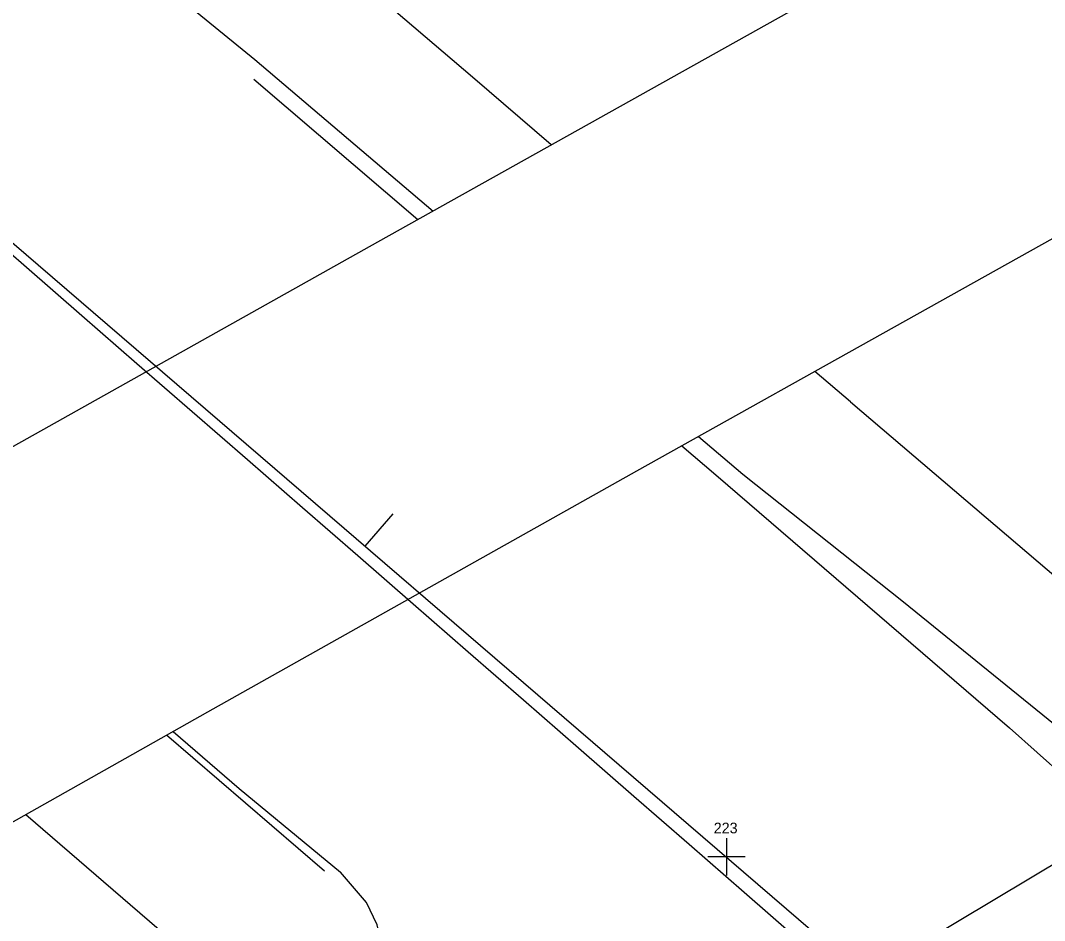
# Model space of a CAD drawing. Extents: x 2076109 to 2080761, y 592812 to 596750.
# Drawn here: x 2077285.2 to 2077381.1, y 595738.3 to 595822.6 of the extents above; entities that cross this region are included whole.
import ezdxf

# ---------------------------------------------------------------- set-up
doc = ezdxf.new("R2010")
doc.units = 0
for name, color, linetype in [('Default', 7, 'Continuous'), ('RD_EX_Bridge', 7, 'Continuous'), ('RD_EX_GuardRail', 7, 'Continuous'), ('RD_EX_Misc', 7, 'Continuous'), ('RD_EX_Road', 7, 'Continuous'), ('RD_EX_UT', 7, 'Continuous'), ('RD_HC_Cl', 7, 'Continuous'), ('RD_HC_Data_Tic', 7, 'Continuous')]:
    doc.layers.add(name, color=color, linetype=linetype)

msp = doc.modelspace()

# ---------------------------------------------------------------- linework, layer by layer
at = {"layer": 'Default'}
for p, q in [((2077351.317, 595746.036), (2077351.317, 595742.536)), ((2077351.317, 595746.036), (2077351.317, 595742.536)), ((2077353.067, 595744.286), (2077349.567, 595744.286)), ((2077353.067, 595744.286), (2077349.567, 595744.286))]:
    msp.add_line(p, q, dxfattribs=at)
msp.add_arc((2035586.697, 547847.965), 63546.515, 48.5011873, 49.29231256, dxfattribs=at)
msp.add_arc((2035586.697, 547847.965), 63546.515, 48.5011873, 49.29231256, dxfattribs=at)
at = {"layer": 'RD_EX_Bridge'}
msp.add_lwpolyline([(2077182.691, 595725.558), (2077226.255, 595749.947), (2077278.629, 595779.435), (2077318.688, 595801.87), (2077370.979, 595831.152), (2077414.589, 595855.594), (2077438.976, 595834.259), (2077395.397, 595809.745), (2077342.887, 595780.396), (2077302.728, 595757.837), (2077250.382, 595728.313), (2077206.947, 595704.058)], close=True, dxfattribs=at)
msp.add_lwpolyline([(2077182.691, 595725.558), (2077226.255, 595749.947), (2077278.629, 595779.435), (2077318.688, 595801.87), (2077370.979, 595831.152), (2077414.589, 595855.594), (2077438.976, 595834.259), (2077395.397, 595809.745), (2077342.887, 595780.396), (2077302.728, 595757.837), (2077250.382, 595728.313), (2077206.947, 595704.058)], close=True, dxfattribs=at)
at = {"layer": 'RD_EX_GuardRail'}
for points in [[(2077307.084, 595817.103), (2077322.422, 595803.961)], [(2077307.084, 595817.103), (2077322.422, 595803.961)], [(2077347.144, 595782.775), (2077350.318, 595780.056), (2077377.829, 595756.36), (2077395.952, 595740.196), (2077417.492, 595720.818)], [(2077347.144, 595782.775), (2077350.318, 595780.056), (2077377.829, 595756.36), (2077395.952, 595740.196), (2077417.492, 595720.818)], [(2077313.695, 595742.942), (2077298.895, 595755.675)], [(2077313.695, 595742.942), (2077298.895, 595755.675)]]:
    msp.add_lwpolyline(points, dxfattribs=at)
at = {"layer": 'RD_EX_Misc'}
for points in [[(2077334.925, 595810.962), (2077327.547, 595817.304), (2077300.531, 595840.367), (2077267.756, 595868.372), (2077240.066, 595892.053), (2077211.409, 595916.603), (2077178.431, 595944.966), (2077142.263, 595976.086), (2077108.469, 596005.28), (2077069.235, 596038.869), (2077039.155, 596064.675), (2077006.349, 596092.753), (2076967.206, 596126.449), (2076935.593, 596153.651), (2076905.142, 596179.726), (2076872.007, 596208.175), (2076841.3, 596234.653), (2076810.183, 596261.571), (2076792.251, 596277.094)], [(2077334.925, 595810.962), (2077327.547, 595817.304), (2077300.531, 595840.367), (2077267.756, 595868.372), (2077240.066, 595892.053), (2077211.409, 595916.603), (2077178.431, 595944.966), (2077142.263, 595976.086), (2077108.469, 596005.28), (2077069.235, 596038.869), (2077039.155, 596064.675), (2077006.349, 596092.753), (2076967.206, 596126.449), (2076935.593, 596153.651), (2076905.142, 596179.726), (2076872.007, 596208.175), (2076841.3, 596234.653), (2076810.183, 596261.571), (2076792.251, 596277.094)], [(2077362.925, 595786.895), (2077359.611, 595789.743)], [(2077362.925, 595786.895), (2077359.611, 595789.743)], [(2077362.925, 595786.895), (2077392.148, 595761.973), (2077424.77, 595733.998), (2077441.813, 595719.437), (2077465.765, 595699.029), (2077496.263, 595672.943), (2077521.846, 595651.476), (2077549.58, 595628.098), (2077573.591, 595607.869), (2077599.852, 595586.334), (2077627.207, 595563.919), (2077661.18, 595537.052), (2077689.715, 595514.512), (2077716.086, 595493.758), (2077749.651, 595467.604), (2077783.36, 595441.512), (2077815.875, 595416.614), (2077850.738, 595389.822), (2077878.875, 595368.26), (2077915.163, 595340.491), (2077948.935, 595314.486)], [(2077362.925, 595786.895), (2077392.148, 595761.973), (2077424.77, 595733.998), (2077441.813, 595719.437), (2077465.765, 595699.029), (2077496.263, 595672.943), (2077521.846, 595651.476), (2077549.58, 595628.098), (2077573.591, 595607.869), (2077599.852, 595586.334), (2077627.207, 595563.919), (2077661.18, 595537.052), (2077689.715, 595514.512), (2077716.086, 595493.758), (2077749.651, 595467.604), (2077783.36, 595441.512), (2077815.875, 595416.614), (2077850.738, 595389.822), (2077878.875, 595368.26), (2077915.163, 595340.491), (2077948.935, 595314.486)], [(2077285.719, 595748.244), (2077304.564, 595731.995)], [(2077285.719, 595748.244), (2077304.564, 595731.995)]]:
    msp.add_lwpolyline(points, dxfattribs=at)
at = {"layer": 'RD_EX_Road'}
for points in [[(2077283.522, 595851.632), (2077302.454, 595835.443), (2077306.943, 595831.718), (2077300.911, 595824.027), (2077307.154, 595818.949), (2077323.85, 595804.76)], [(2077283.522, 595851.632), (2077302.454, 595835.443), (2077306.943, 595831.718), (2077300.911, 595824.027), (2077307.154, 595818.949), (2077323.85, 595804.76)], [(2077348.698, 595783.644), (2077352.844, 595780.12)], [(2077348.698, 595783.644), (2077352.844, 595780.12)], [(2077352.844, 595780.12), (2077367.904, 595768.157), (2077384.265, 595754.908), (2077386.729, 595752.226), (2077387.532, 595750.862), (2077388.638, 595748.64), (2077395.742, 595742.535), (2077405.349, 595732.98), (2077411.749, 595726.967), (2077408.098, 595722.382), (2077413.707, 595716.9), (2077418.184, 595712.391), (2077420.255, 595710.772), (2077422.006, 595710.082), (2077424.08, 595710.092), (2077425.052, 595710.372), (2077427.441, 595712.552), (2077430.355, 595716.539), (2077434.43, 595722.006), (2077453.487, 595705.969), (2077472.642, 595689.667), (2077496.476, 595669.677), (2077517.076, 595652.151), (2077543.342, 595629.885)], [(2077352.844, 595780.12), (2077367.904, 595768.157), (2077384.265, 595754.908), (2077386.729, 595752.226), (2077387.532, 595750.862), (2077388.638, 595748.64), (2077395.742, 595742.535), (2077405.349, 595732.98), (2077411.749, 595726.967), (2077408.098, 595722.382), (2077413.707, 595716.9), (2077418.184, 595712.391), (2077420.255, 595710.772), (2077422.006, 595710.082), (2077424.08, 595710.092), (2077425.052, 595710.372), (2077427.441, 595712.552), (2077430.355, 595716.539), (2077434.43, 595722.006), (2077453.487, 595705.969), (2077472.642, 595689.667), (2077496.476, 595669.677), (2077517.076, 595652.151), (2077543.342, 595629.885)], [(2077299.509, 595756.021), (2077305.691, 595750.676), (2077315.189, 595742.844)], [(2077299.509, 595756.021), (2077305.691, 595750.676), (2077315.189, 595742.844)], [(2077528.439, 595532.321), (2077507.933, 595551.696), (2077491.723, 595567.024), (2077467.244, 595590.176), (2077449.735, 595606.142), (2077431.679, 595622.71), (2077417.626, 595635.429), (2077400.956, 595650.594), (2077383.921, 595665.654), (2077365.245, 595682.195), (2077343.437, 595701.661), (2077326.52, 595716.208), (2077315.267, 595726.696), (2077317.91, 595731.123), (2077318.687, 595732.855), (2077319.087, 595734.631), (2077318.892, 595736.635), (2077318.608, 595737.929), (2077317.614, 595740.011), (2077315.189, 595742.844)], [(2077528.439, 595532.321), (2077507.933, 595551.696), (2077491.723, 595567.024), (2077467.244, 595590.176), (2077449.735, 595606.142), (2077431.679, 595622.71), (2077417.626, 595635.429), (2077400.956, 595650.594), (2077383.921, 595665.654), (2077365.245, 595682.195), (2077343.437, 595701.661), (2077326.52, 595716.208), (2077315.267, 595726.696), (2077317.91, 595731.123), (2077318.687, 595732.855), (2077319.087, 595734.631), (2077318.892, 595736.635), (2077318.608, 595737.929), (2077317.614, 595740.011), (2077315.189, 595742.844)]]:
    msp.add_lwpolyline(points, dxfattribs=at)
at = {"layer": 'RD_EX_UT'}
msp.add_line((2077214.8, 595643.674), (2077512.893, 595821.921), dxfattribs=at)
msp.add_line((2077214.8, 595643.674), (2077512.893, 595821.921), dxfattribs=at)
at = {"layer": 'RD_HC_Cl'}
msp.add_line((2076186.592, 596746.26), (2077404.894, 595698.185), dxfattribs=at)
at = {"layer": 'RD_HC_Data_Tic'}
msp.add_line((2077317.496, 595773.371), (2077320.105, 595776.403), dxfattribs=at)
msp.add_line((2077317.496, 595773.371), (2077320.105, 595776.403), dxfattribs=at)

# ---------------------------------------------------------------- texts
at = {"layer": 'Default'}
msp.add_text('223', height=1, dxfattribs=at).set_placement((2077350.136, 595746.486))
msp.add_text('223', height=1, dxfattribs=at).set_placement((2077350.136, 595746.486))

doc.saveas('drawing.dxf')
